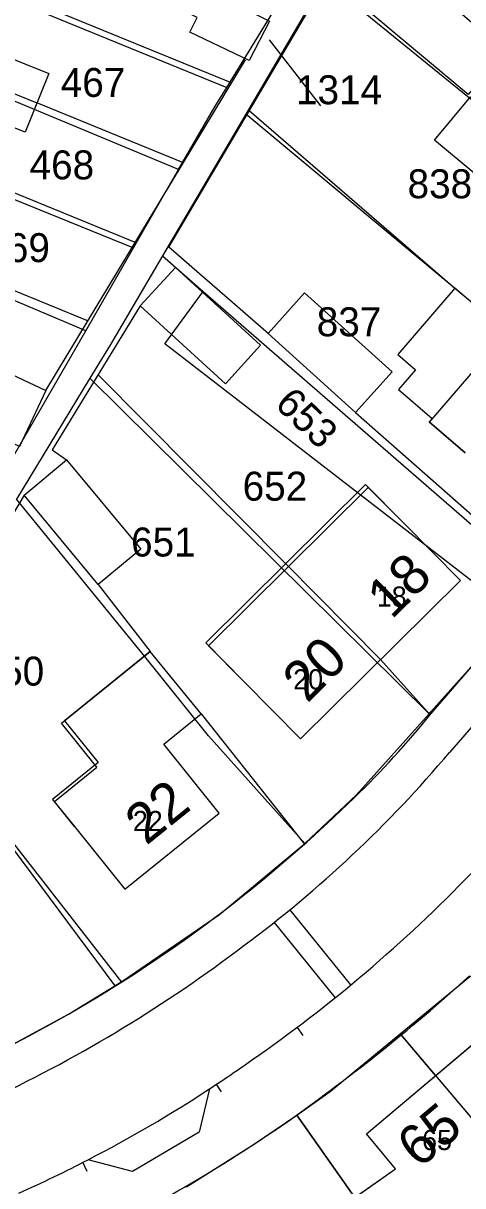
# Model space of a CAD drawing. Extents: x 148816 to 151297, y 399515 to 402500.
# Drawn here: x 150138.5 to 150165.8, y 400394.8 to 400467.1 of the extents above; entities that cross this region are included whole.
import ezdxf

# ---------------------------------------------------------------- set-up
doc = ezdxf.new("R2010")
doc.units = 0
for name, color, linetype in [('B01 Hoofdgebouw  [D] Norm', 7, 'Continuous'), ('B01 Hoofdgebouw  [T] Norm', 7, 'Continuous'), ('B01 hoofgebouw', 7, 'Continuous'), ('B02 Bijgebouw  [D] Norm', 7, 'Continuous'), ('B07 Tussenmuur  [T] Norm', 7, 'Continuous'), ('G01 perceelsgrens', 7, 'Continuous'), ('T04 Haag heg  [D] Gem', 7, 'Continuous'), ('V00 Kant verharding algemeen  [T] Norm', 7, 'Continuous'), ('V00 Kant verharding algemeen secundair  [T] Gem', 7, 'Continuous'), ('Z01 perceelnummer', 7, 'Continuous'), ('Z02 huisnummer', 7, 'Continuous'), ('Z02 Huisnummer  [Tekst] Norm', 7, 'Continuous')]:
    doc.layers.add(name, color=color, linetype=linetype)

msp = doc.modelspace()

# ---------------------------------------------------------------- linework, layer by layer
at = {"layer": 'B01 Hoofdgebouw  [D] Norm'}
for p, q in [((150165.295, 400450.65), (150161.738, 400446.529)), ((150168.509, 400447.876), (150165.295, 400450.65)), ((150161.738, 400446.529), (150162.841, 400445.577)), ((150162.841, 400445.577), (150161.783, 400444.352)), ((150161.783, 400444.352), (150163.875, 400442.545)), ((150163.875, 400442.545), (150163.698, 400442.34)), ((150163.698, 400442.34), (150165.93, 400440.41)), ((150159.744, 400438.436), (150149.804, 400428.596)), ((150159.744, 400438.436), (150162.12, 400436.03)), ((150146.35, 400428.061), (150141.022, 400423.752)), ((150149.804, 400428.596), (150152.18, 400426.19)), ((150141.022, 400423.752), (150143.111, 400421.169)), ((150143.111, 400421.169), (150140.268, 400418.87)), ((150140.268, 400418.87), (150141.64, 400417.18)), ((150144.779, 400413.289), (150144.78, 400413.29))]:
    msp.add_line(p, q, dxfattribs=at)
at = {"layer": 'B01 Hoofdgebouw  [T] Norm'}
for p, q in [((150165.64, 400432.48), (150162.12, 400436.03)), ((150155.7, 400422.64), (150165.64, 400432.48)), ((150149.51, 400424.19), (150146.35, 400428.06)), ((150152.18, 400426.19), (150155.7, 400422.64)), ((150147.2, 400422.29), (150149.51, 400424.19)), ((150150.63, 400418.02), (150147.2, 400422.29)), ((150144.78, 400413.29), (150150.63, 400418.02)), ((150141.64, 400417.18), (150144.78, 400413.29)), ((150159.79, 400398.07), (150168.41, 400405.33)), ((150161.61, 400395.91), (150159.79, 400398.07)), ((150156.52, 400392.33), (150161.61, 400395.91))]:
    msp.add_line(p, q, dxfattribs=at)
at = {"layer": 'B01 hoofgebouw'}
for points in [[(150165.93, 400440.41), (150163.718, 400442.313), (150173.508, 400453.673), (150175.72, 400451.77)], [(150152.18, 400426.19), (150149.971, 400428.418), (150159.911, 400438.258), (150162.12, 400436.03)], [(150152.18, 400426.19), (150155.7, 400422.64), (150165.64, 400432.48), (150162.12, 400436.03)], [(150141.64, 400417.18), (150140.391, 400418.727), (150143.038, 400420.864), (150140.828, 400423.603), (150146.35, 400428.06)], [(150141.64, 400417.18), (150144.78, 400413.29), (150150.63, 400418.02), (150147.2, 400422.29), (150149.51, 400424.19), (150146.35, 400428.06)], [(150156.52, 400392.33), (150161.61, 400395.91), (150159.79, 400398.07), (150168.41, 400405.33), (150170.23, 400403.17), (150172.46, 400405.06), (150177.49, 400399.13), (150173.67, 400395.89)]]:
    msp.add_lwpolyline(points, dxfattribs=at)
at = {"layer": 'B02 Bijgebouw  [D] Norm'}
msp.add_line((150136.332, 400463.358), (150139.3, 400462.168), dxfattribs=at)
for points in [[(150159.322, 400473.237), (150168.446, 400465.366), (150166.12, 400462.695), (150157.41, 400469.987), (150159.298, 400473.135)], [(150153.764, 400467.247), (150152.502, 400464.793), (150148.82, 400466.57), (150149.26, 400467.481), (150147.91, 400468.132), (150148.754, 400469.88), (150147.62, 400470.428), (150148.193, 400471.613), (150150.697, 400470.505), (150150.107, 400469.101), (150153.764, 400467.247)]]:
    msp.add_lwpolyline(points, dxfattribs=at)
for points in [[(150135.598, 400461.528), (150137.067, 400465.19), (150140.035, 400464), (150138.566, 400460.338)], [(150169.574, 400455.228), (150164.028, 400459.849), (150166.274, 400462.544), (150171.82, 400457.923)], [(150147.926, 400451.938), (150153.217, 400447.094), (150151.021, 400444.695), (150145.73, 400449.539)], [(150159.123, 400442.927), (150153.678, 400447.819), (150155.949, 400450.347), (150161.394, 400445.455)], [(150138.221, 400440.814), (150132.441, 400443.53), (150134.073, 400447.002), (150139.853, 400444.286)], [(150143.112, 400432.226), (150138.508, 400437.77), (150141.153, 400439.966), (150145.757, 400434.422)]]:
    msp.add_lwpolyline(points, close=True, dxfattribs=at)
at = {"layer": 'B07 Tussenmuur  [T] Norm'}
for p, q in [((150160.67, 400427.56), (150154.774, 400433.516)), ((150164.1, 400401.7), (150170.052, 400394.634))]:
    msp.add_line(p, q, dxfattribs=at)
at = {"layer": 'G01 perceelsgrens'}
for points in [[(150130.285, 400471.634), (150151.105, 400463.127)], [(150157.195, 400469.809), (150152.286, 400461.458)], [(150157.195, 400469.809), (150171.825, 400457.929), (150183.94, 400447.519)], [(150151.105, 400463.127), (150154.038, 400467.88)], [(150148.115, 400458.019), (150128.122, 400466.343)], [(150148.115, 400458.019), (150150.382, 400461.955), (150151.105, 400463.127)], [(150152.286, 400461.458), (150147.111, 400452.656)], [(150177.703, 400440.289), (150152.286, 400461.458)], [(150125.943, 400461.013), (150145.314, 400453.155)], [(150145.314, 400453.155), (150148.115, 400458.019)], [(150142.348, 400448.004), (150123.826, 400455.835)], [(150142.348, 400448.004), (150145.314, 400453.155)], [(150147.111, 400452.656), (150143.87, 400447.144), (150142.601, 400445.051)], [(150147.111, 400452.656), (150149.648, 400450.45)], [(150169.144, 400430.287), (150147.255, 400447.179), (150149.648, 400450.45)], [(150149.648, 400450.45), (150170.756, 400432.097)], [(150121.063, 400448.634), (150137.94, 400440.348), (150142.348, 400448.004)], [(150142.601, 400445.051), (150138.036, 400437.523)], [(150142.601, 400445.051), (150163.706, 400424.184)], [(150155.97, 400416.13), (150149.978, 400422.828), (150146.093, 400427.641), (150138.036, 400437.523)], [(150163.706, 400424.184), (150163.81, 400424.3), (150169.144, 400430.287)], [(150155.97, 400416.13), (150159.17, 400419.14), (150163.706, 400424.184)], [(150128.898, 400422.287), (150135.97, 400418.267), (150144.143, 400407.277)], [(150144.143, 400407.277), (150144.7, 400407.62), (150150.65, 400411.71), (150155.97, 400416.13)], [(150161.89, 400404.29), (150166.22, 400407.85), (150169.27, 400408.77), (150172.45, 400405.04), (150177.48, 400399.12), (150180.74, 400393.59)], [(150124.61, 400398.21), (150127.58, 400399.26), (150130.27, 400400.26), (150133.79, 400401.75), (150137.83, 400403.66), (150141.27, 400405.51), (150144.143, 400407.277)], [(150155.46, 400399.23), (150157.55, 400400.71), (150161.89, 400404.29)], [(150161.89, 400404.29), (150170.12, 400394.58), (150175.22, 400388.34)], [(150148.6, 400394.79), (150152.77, 400397.41), (150155.46, 400399.23)], [(150155.46, 400399.23), (150163.57, 400387.72), (150167.91, 400381.47)]]:
    msp.add_lwpolyline(points, dxfattribs=at)
at = {"layer": 'T04 Haag heg  [D] Gem'}
for p, q in [((150136.861, 400469.37), (150151.418, 400463.419)), ((150148.426, 400458.437), (150139.3, 400462.168)), ((150152.51, 400461.685), (150165.295, 400450.65)), ((150132.531, 400458.778), (150145.457, 400453.493)), ((150153.678, 400447.819), (150147.502, 400453.201)), ((150142.518, 400448.598), (150134.999, 400451.672)), ((150154.774, 400433.516), (150143.118, 400445.268)), ((150159.123, 400442.927), (150170.96, 400432.476)), ((150160.67, 400427.56), (150163.759, 400424.124)), ((150149.51, 400424.19), (150155.946, 400416.089)), ((150164.1, 400401.7), (150161.965, 400404.234)), ((150159.065, 400394.12), (150155.46, 400399.245))]:
    msp.add_line(p, q, dxfattribs=at)
for points in [[(150143.112, 400432.226), (150146.35, 400428.06)], [(150129.37, 400422.402), (150134.725, 400419.42), (150136.112, 400418.347), (150137.042, 400417.167), (150144.559, 400407.505)]]:
    msp.add_lwpolyline(points, dxfattribs=at)
at = {"layer": 'V00 Kant verharding algemeen  [T] Norm'}
for p, q in [((150147.502, 400453.201), (150157.41, 400469.987)), ((150163.82, 400424.2), (150190.84, 400455.52)), ((150193.84, 400455.22), (150164.96, 400421.78)), ((150155.49, 400404.679), (150155.831, 400404.185)), ((150150.42, 400401.178), (150150.761, 400400.684)), ((150142.155, 400396.296), (150142.414, 400395.755))]:
    msp.add_line(p, q, dxfattribs=at)
for points in [[(150139.853, 400444.286), (150152.272, 400464.841)], [(150145.73, 400449.539), (150140.256, 400440.588), (150141.153, 400439.966)], [(150138.508, 400437.77), (150124.434, 400414.101)], [(150150.042, 400400.875), (150149.386, 400398.181), (150145.252, 400395.726), (150142.493, 400396.47)]]:
    msp.add_lwpolyline(points, dxfattribs=at)
for centre, radius, start, end in [((150120.675, 400458.907), 55.372, 313.84262, 321.18611), ((150106.845, 400470.867), 76.071, 306.58041, 319.81377), ((150097.53, 400481.729), 87.869, 302.4134, 314.41934), ((150100.853, 400477.383), 90.929, 304.72538, 316.06202), ((150098.979, 400479.848), 87.976, 295.34579, 307.20859), ((150084.856, 400498.047), 121.436, 305.00634, 312.06178), ((150099.395, 400478.558), 84.192, 288.42107, 302.49844), ((150103.099, 400472.65), 85.763, 303.18589, 305.29363), ((150097.85, 400481.624), 100.538, 295.61834, 304.30985), ((150103.099, 400472.65), 85.763, 294.14494, 297.34427)]:
    msp.add_arc(centre, radius, start, end, dxfattribs=at)
at = {"layer": 'V00 Kant verharding algemeen secundair  [T] Gem'}
for p, q in [((150158.83, 400407.335), (150155.041, 400412.012)), ((150154.05, 400411.214), (150157.845, 400406.531)), ((150155.49, 400404.679), (150155.831, 400404.185)), ((150150.42, 400401.178), (150150.761, 400400.684)), ((150142.155, 400396.296), (150142.414, 400395.755))]:
    msp.add_line(p, q, dxfattribs=at)
msp.add_arc((150103.099, 400472.65), 85.763, 297.34427, 303.18589, dxfattribs=at)
at = {"layer": 'Z01 perceelnummer'}
msp.add_lwpolyline([(150156.966, 400461.982), (150153.765, 400466.075)], dxfattribs=at)

# ---------------------------------------------------------------- texts
for s, p in [('467', (150140.784, 400462.536)), ('1314', (150155.415, 400462.082)), ('468', (150138.847, 400457.411)), ('838', (150162.353, 400456.237)), ('469', (150136.095, 400452.266)), ('837', (150156.704, 400447.657)), ('652', (150152.098, 400437.438)), ('651', (150145.161, 400433.966)), ('650', (150135.74, 400425.94))]:
    msp.add_text(s, height=1.8, dxfattribs=at).set_placement(p)
msp.add_text('653', height=1.8, rotation=316.08853, dxfattribs=at).set_placement((150154.025, 400443.343))
at = {"layer": 'Z02 huisnummer'}
for s, rotation, p in [('18', 44.75688, (150161.362, 400430.004)), ('20', 44.75688, (150156.112, 400424.806)), ('22', 38.95496, (150146.103, 400415.967)), ('65', 40.09168, (150163.066, 400395.871))]:
    msp.add_text(s, height=2.5, rotation=rotation, dxfattribs=at).set_placement(p)
at = {"layer": 'Z02 Huisnummer  [Tekst] Norm'}
for s, p in [('18', (150160.44, 400430.85)), ('20', (150155.24, 400425.705)), ('22', (150145.27, 400416.9)), ('65', (150163.256, 400397.067))]:
    msp.add_text(s, height=1.25, dxfattribs=at).set_placement(p)

doc.saveas('drawing.dxf')
